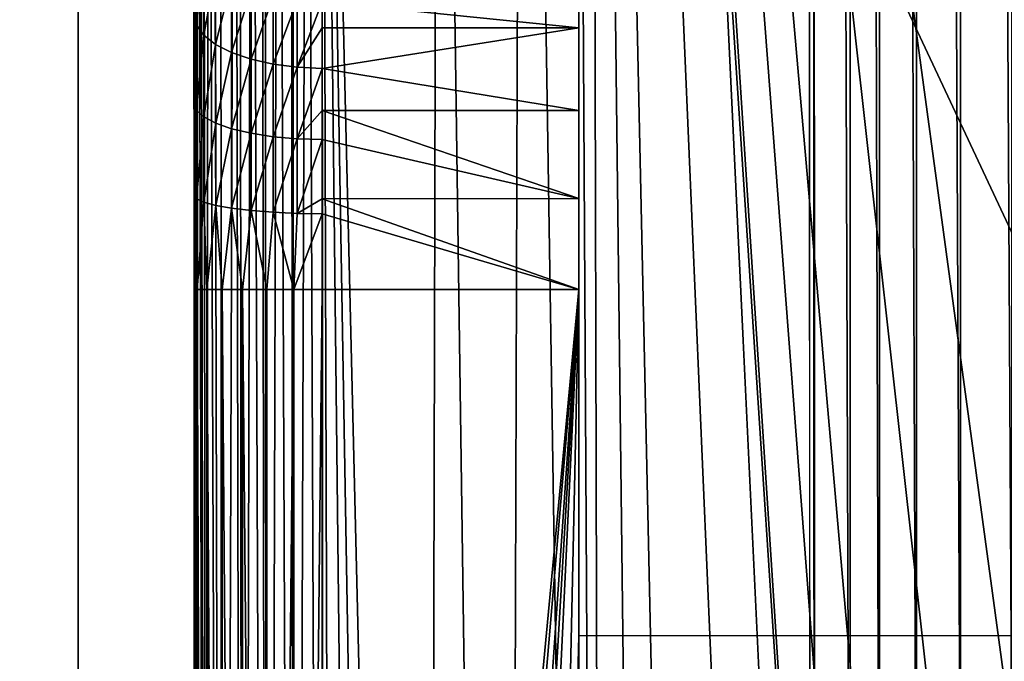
# Model space of a CAD drawing. Header units: metres. Extents: x -206 to 75, y -104 to 104.
# Tile 612 of 656: x -65.96 to -58.28, y -36.31 to -31.31. Entities that reach past the tile are written whole.
import ezdxf

# ---------------------------------------------------------------- set-up
doc = ezdxf.new("R2010")
doc.units = ezdxf.units.M
doc.layers.add('solid_01_1-CONSUMER_THERM_B_125288', color=7, linetype='CONTINUOUS')

msp = doc.modelspace()

# ---------------------------------------------------------------- linework, layer by layer
at = {"layer": 'solid_01_1-CONSUMER_THERM_B_125288'}
for points in [[(-93.358711, -67.339516), (-65.514557, 74.985474), (-65.493088, -75.014526)], [(-93.358711, -67.339516), (-93.257065, -66.795311), (-65.514557, 74.985474)], [(-93.276108, 66.204689), (-65.514557, 74.985474), (-93.257141, -66.241692)], [(-93.257065, -66.795311), (-93.257141, -66.241692), (-65.514557, 74.985474)], [(-71.214859, 44.659821, 1.5), (-65.493088, -75.014526, 1.5), (-65.514557, 74.985474, 1.5)], [(-37.64893, 67.310463), (-65.493088, -75.014526), (-65.514557, 74.985474)], [(-59.792786, -44.688873, 1.5), (-65.514557, 74.985474, 1.5), (-65.493088, -75.014526, 1.5)], [(-59.792786, -44.688873, 1.5), (-59.805614, 44.660637, 1.5), (-65.514557, 74.985474, 1.5)], [(-37.64893, 67.310463), (-37.75058, 66.766258), (-65.493088, -75.014526)], [(-37.75058, 66.766258), (-37.7505, 66.212639), (-65.493088, -75.014526)], [(-37.7505, 66.212639), (-37.731541, -66.233742), (-65.493088, -75.014526)], [(-71.202034, -44.689686, 1.5), (-65.493088, -75.014526, 1.5), (-71.214859, 44.659821, 1.5)], [(-59.755592, -42.733746, 1.5), (-59.767769, 42.705647, 1.5), (-59.805614, 44.660637, 1.5)], [(-59.792786, -44.688873, 1.5), (-59.755592, -42.733746, 1.5), (-59.805614, 44.660637, 1.5)], [(-59.477604, -40.79953, 1.5), (-59.489159, 40.77161, 1.5), (-59.767769, 42.705647, 1.5)], [(-59.755592, -42.733746, 1.5), (-59.477604, -40.79953, 1.5), (-59.767769, 42.705647, 1.5)], [(-59.249336, -39.848335, 1.5), (-59.260582, 39.820492, 1.5), (-59.489159, 40.77161, 1.5)], [(-59.477604, -40.79953, 1.5), (-59.249336, -39.848335, 1.5), (-59.489159, 40.77161, 1.5)], [(-58.962337, -38.912071, 1.5), (-58.973278, 38.884315, 1.5), (-59.260582, 39.820492, 1.5)], [(-59.249336, -39.848335, 1.5), (-58.962337, -38.912071, 1.5), (-59.260582, 39.820492, 1.5)], [(-58.617794, -37.99506, 1.5), (-58.628448, 37.967438, 1.5), (-58.973278, 38.884315, 1.5)], [(-58.962337, -38.912071, 1.5), (-58.617794, -37.99506, 1.5), (-58.973278, 38.884315, 1.5)], [(-58.217484, -37.101894, 1.5), (-58.227875, 37.074448, 1.5), (-58.628448, 37.967438, 1.5)], [(-58.617794, -37.99506, 1.5), (-58.217484, -37.101894, 1.5), (-58.628448, 37.967438, 1.5)], [(-46.600048, -0.011819, 75.400002), (-61.643398, -11.646079, 75.400002), (-54.590946, -63.612965, 75.400002)], [(-61.643398, -11.646079, 75.400002), (-55.862225, -63.522903, 75.400002), (-54.590946, -63.612965, 75.400002)], [(-61.643398, -11.646079, 75.400002), (-57.11824, -63.251205, 75.400002), (-55.862225, -63.522903, 75.400002)], [(-61.643398, -11.646079, 75.400002), (-57.729843, -63.048328, 75.400002), (-57.11824, -63.251205, 75.400002)], [(-61.643398, -11.646079, 75.400002), (-58.325039, -62.802357, 75.400002), (-57.729843, -63.048328, 75.400002)], [(-61.643398, -11.646079, 75.400002), (-61.510895, -14.263934, 75.400002), (-58.325039, -62.802357, 75.400002)], [(-61.510895, -14.263934, 75.400002), (-61.642647, -16.88183, 75.400002), (-61.394062, -60.506603, 75.400002)], [(-61.510895, -14.263934, 75.400002), (-59.453854, -62.186905, 75.400002), (-58.325039, -62.802357, 75.400002)], [(-61.510895, -14.263934, 75.400002), (-60.483925, -61.416485, 75.400002), (-59.453854, -62.186905, 75.400002)], [(-61.510895, -14.263934, 75.400002), (-60.955276, -60.977833, 75.400002), (-60.483925, -61.416485, 75.400002)], [(-61.510895, -14.263934, 75.400002), (-61.394062, -60.506603, 75.400002), (-60.955276, -60.977833, 75.400002)], [(-61.642647, -16.88183, 75.400002), (-62.037319, -19.473166, 75.400002), (-61.394062, -60.506603, 75.400002)], [(-62.037319, -19.473166, 75.400002), (-62.690903, -22.011599, 75.400002), (-62.16478, -59.476757, 75.400002)], [(-62.037319, -19.473166, 75.400002), (-62.16478, -59.476757, 75.400002), (-61.394062, -60.506603, 75.400002)], [(-62.690903, -22.011599, 75.400002), (-63.59655, -24.470831, 75.400002), (-62.780556, -58.348114, 75.400002)], [(-62.690903, -22.011599, 75.400002), (-62.780556, -58.348114, 75.400002), (-62.16478, -59.476757, 75.400002)], [(-64.592232, -54.614395, 70.400002), (-64.592232, -54.614395, 74.400002), (-64.59655, -24.470974, 74.400002)], [(-64.567162, -54.614391, 74.62252), (-64.59655, -24.470974, 74.400002), (-64.592232, -54.614395, 74.400002)], [(-64.595268, -33.414082, 70.400002), (-64.592232, -54.614395, 70.400002), (-64.59655, -24.470974, 74.400002)], [(-64.595375, -32.679001, 70.346748), (-64.595268, -33.414082, 70.400002), (-64.59655, -24.470974, 74.400002)], [(-64.595474, -31.958605, 70.187897), (-64.595375, -32.679001, 70.346748), (-64.59655, -24.470974, 74.400002)], [(-64.595573, -31.268686, 69.926788), (-64.595474, -31.958605, 70.187897), (-64.59655, -24.470974, 74.400002)], [(-64.567162, -54.614391, 74.62252), (-64.593262, -24.470974, 74.480972), (-64.59655, -24.470974, 74.400002)], [(-64.567162, -54.614391, 74.62252), (-64.584175, -24.470972, 74.556831), (-64.593262, -24.470974, 74.480972)], [(-64.567162, -54.614391, 74.62252), (-64.577148, -24.470972, 74.596024), (-64.584175, -24.470972, 74.556831)], [(-64.567162, -54.614391, 74.62252), (-64.569618, -24.47097, 74.630493), (-64.577148, -24.470972, 74.596024)], [(-64.493103, -54.61438, 74.834084), (-64.549278, -24.470968, 74.703812), (-64.569618, -24.47097, 74.630493)], [(-64.567162, -54.614391, 74.62252), (-64.493103, -54.61438, 74.834084), (-64.569618, -24.47097, 74.630493)], [(-64.493103, -54.61438, 74.834084), (-64.522415, -24.470964, 74.77784), (-64.549278, -24.470968, 74.703812)], [(-64.493103, -54.61438, 74.834084), (-64.488045, -24.470959, 74.85302), (-64.522415, -24.470964, 74.77784)], [(-64.493103, -54.61438, 74.834084), (-64.373787, -54.614365, 75.023842), (-64.488045, -24.470959, 74.85302)], [(-64.373787, -54.614365, 75.023842), (-64.447258, -24.470953, 74.925644), (-64.488045, -24.470959, 74.85302)], [(-64.373787, -54.614365, 75.023842), (-64.389732, -24.470945, 75.00898), (-64.447258, -24.470953, 74.925644)], [(-64.373787, -54.614365, 75.023842), (-64.275551, -24.470928, 75.13414), (-64.389732, -24.470945, 75.00898)], [(-64.373787, -54.614365, 75.023842), (-64.215195, -54.614342, 75.182251), (-64.275551, -24.470928, 75.13414)], [(-64.215195, -54.614342, 75.182251), (-64.237907, -24.470922, 75.167236), (-64.275551, -24.470928, 75.13414)], [(-64.215195, -54.614342, 75.182251), (-64.144478, -24.470909, 75.236526), (-64.237907, -24.470922, 75.167236)], [(-64.215195, -54.614342, 75.182251), (-64.025307, -54.614315, 75.301361), (-64.144478, -24.470909, 75.236526)], [(-64.025307, -54.614315, 75.301361), (-64.068619, -24.4709, 75.281563), (-64.144478, -24.470909, 75.236526)], [(-64.025307, -54.614315, 75.301361), (-64.043701, -24.470896, 75.294456), (-64.068619, -24.4709, 75.281563)], [(-64.025307, -54.614315, 75.301361), (-63.937149, -24.470881, 75.34021), (-64.043701, -24.470896, 75.294456)], [(-64.025307, -54.614315, 75.301361), (-63.81366, -54.614285, 75.375175), (-63.937149, -24.470881, 75.34021)], [(-63.81366, -54.614285, 75.375175), (-63.838516, -24.470865, 75.370285), (-63.937149, -24.470881, 75.34021)], [(-63.81366, -54.614285, 75.375175), (-63.826183, -24.470865, 75.373276), (-63.838516, -24.470865, 75.370285)], [(-63.81366, -54.614285, 75.375175), (-63.712189, -24.470848, 75.393288), (-63.826183, -24.470865, 75.373276)], [(-63.81366, -54.614285, 75.375175), (-63.592232, -54.614254, 75.400002), (-63.712189, -24.470848, 75.393288)], [(-63.712189, -24.470848, 75.393288), (-63.592232, -54.614254, 75.400002), (-63.59655, -24.470831, 75.400002)], [(-63.59655, -24.470831, 75.400002), (-63.026695, -57.752991, 75.400002), (-62.780556, -58.348114, 75.400002)], [(-63.59655, -24.470831, 75.400002), (-63.229748, -57.141449, 75.400002), (-63.026695, -57.752991, 75.400002)], [(-63.59655, -24.470831, 75.400002), (-63.501808, -55.885509, 75.400002), (-63.229748, -57.141449, 75.400002)], [(-63.59655, -24.470831, 75.400002), (-63.592232, -54.614254, 75.400002), (-63.501808, -55.885509, 75.400002)], [(-61.594883, -36.113968, 72.400002), (-61.596363, -25.763968, 69.400002), (-61.596363, -25.763968, 72.400002)], [(-61.595642, -30.790644, 68.451164), (-61.596363, -25.763968, 69.400002), (-61.594883, -36.113968, 72.400002)], [(-56.744881, -36.113274, 72.400002), (-61.596363, -25.763968, 72.400002), (-58.729095, -28.268202, 72.400002)], [(-56.744881, -36.113274, 72.400002), (-61.594883, -36.113968, 72.400002), (-61.596363, -25.763968, 72.400002)], [(-56.744881, -36.113274, 72.400002), (-58.729095, -28.268202, 72.400002), (-58.125343, -28.691523, 72.400002)], [(-64.576439, -30.730364, 69.405586), (-64.576347, -31.35075, 69.749809), (-64.595573, -31.268686, 69.926788)], [(-64.576439, -30.730364, 69.405586), (-64.519516, -30.832996, 69.248558), (-64.576347, -31.35075, 69.749809)], [(-63.595589, -31.170628, 68.731842), (-61.595642, -30.790644, 68.451164), (-61.595558, -31.37414, 68.856735)], [(-61.595558, -31.37414, 68.856735), (-61.595642, -30.790644, 68.451164), (-61.594883, -36.113968, 72.400002)], [(-64.519516, -30.832996, 69.248558), (-64.519432, -31.429655, 69.57962), (-64.576347, -31.35075, 69.749809)], [(-64.519516, -30.832996, 69.248558), (-64.427094, -30.927578, 69.103851), (-64.519432, -31.429655, 69.57962)], [(-64.427094, -30.927578, 69.103851), (-64.42701, -31.502369, 69.422775), (-64.519432, -31.429655, 69.57962)], [(-64.427094, -30.927578, 69.103851), (-64.302719, -31.010473, 68.977005), (-64.42701, -31.502369, 69.422775)], [(-64.302719, -31.010473, 68.977005), (-64.302643, -31.566097, 69.285301), (-64.42701, -31.502369, 69.422775)], [(-64.302719, -31.010473, 68.977005), (-64.151169, -31.078497, 68.87291), (-64.302643, -31.566097, 69.285301)], [(-64.151169, -31.078497, 68.87291), (-64.151093, -31.618391, 69.172478), (-64.302643, -31.566097, 69.285301)], [(-64.151169, -31.078497, 68.87291), (-63.978279, -31.129034, 68.795563), (-64.151093, -31.618391, 69.172478)], [(-63.978279, -31.129034, 68.795563), (-63.978203, -31.65724, 69.088638), (-64.151093, -31.618391, 69.172478)], [(-63.978279, -31.129034, 68.795563), (-63.79068, -31.160143, 68.747932), (-63.978203, -31.65724, 69.088638)], [(-63.79068, -31.160143, 68.747932), (-63.790607, -31.681152, 69.037018), (-63.978203, -31.65724, 69.088638)], [(-63.79068, -31.160143, 68.747932), (-63.595589, -31.170628, 68.731842), (-63.790607, -31.681152, 69.037018)], [(-63.595589, -31.170628, 68.731842), (-63.595558, -31.374353, 68.856697), (-63.790607, -31.681152, 69.037018)], [(-63.595589, -31.170628, 68.731842), (-61.595558, -31.37414, 68.856735), (-63.595558, -31.374353, 68.856697)], [(-64.576347, -31.35075, 69.749809), (-64.595474, -31.958605, 70.187897), (-64.595573, -31.268686, 69.926788)], [(-64.576347, -31.35075, 69.749809), (-64.576256, -32.014305, 70.000931), (-64.595474, -31.958605, 70.187897)], [(-64.576347, -31.35075, 69.749809), (-64.519432, -31.429655, 69.57962), (-64.576256, -32.014305, 70.000931)], [(-63.595558, -31.374353, 68.856697), (-63.595516, -31.689207, 69.019585), (-63.790607, -31.681152, 69.037018)], [(-63.595558, -31.374353, 68.856697), (-61.595558, -31.37414, 68.856735), (-63.595516, -31.689207, 69.019585)], [(-63.595516, -31.689207, 69.019585), (-61.595558, -31.37414, 68.856735), (-61.595467, -32.018822, 69.155441)], [(-61.595467, -32.018822, 69.155441), (-61.595558, -31.37414, 68.856735), (-61.594883, -36.113968, 72.400002)], [(-64.519432, -31.429655, 69.57962), (-64.519341, -32.067833, 69.821144), (-64.576256, -32.014305, 70.000931)], [(-64.519432, -31.429655, 69.57962), (-64.42701, -31.502369, 69.422775), (-64.519341, -32.067833, 69.821144)], [(-64.42701, -31.502369, 69.422775), (-64.426926, -32.117161, 69.655441), (-64.519341, -32.067833, 69.821144)], [(-64.42701, -31.502369, 69.422775), (-64.302643, -31.566097, 69.285301), (-64.426926, -32.117161, 69.655441)], [(-64.302643, -31.566097, 69.285301), (-64.302551, -32.160389, 69.510208), (-64.426926, -32.117161, 69.655441)], [(-64.302643, -31.566097, 69.285301), (-64.151093, -31.618391, 69.172478), (-64.302551, -32.160389, 69.510208)], [(-64.151093, -31.618391, 69.172478), (-64.151016, -32.195858, 69.391022), (-64.302551, -32.160389, 69.510208)], [(-64.151093, -31.618391, 69.172478), (-63.978203, -31.65724, 69.088638), (-64.151016, -32.195858, 69.391022)], [(-63.978203, -31.65724, 69.088638), (-63.978123, -32.222202, 69.302452), (-64.151016, -32.195858, 69.391022)], [(-63.978203, -31.65724, 69.088638), (-63.790607, -31.681152, 69.037018), (-63.978123, -32.222202, 69.302452)], [(-63.790607, -31.681152, 69.037018), (-63.790527, -32.238419, 69.24791), (-63.978123, -32.222202, 69.302452)], [(-63.790607, -31.681152, 69.037018), (-63.595516, -31.689207, 69.019585), (-63.790527, -32.238419, 69.24791)], [(-63.595516, -31.689207, 69.019585), (-63.595467, -32.019184, 69.155472), (-63.790527, -32.238419, 69.24791)], [(-63.595516, -31.689207, 69.019585), (-61.595467, -32.018822, 69.155441), (-63.595467, -32.019184, 69.155472)], [(-64.576256, -32.014305, 70.000931), (-64.595375, -32.679001, 70.346748), (-64.595474, -31.958605, 70.187897)], [(-64.576256, -32.014305, 70.000931), (-64.576157, -32.70715, 70.153702), (-64.595375, -32.679001, 70.346748)], [(-64.576256, -32.014305, 70.000931), (-64.519341, -32.067833, 69.821144), (-64.576157, -32.70715, 70.153702)], [(-63.595467, -32.019184, 69.155472), (-63.595436, -32.243874, 69.2295), (-63.790527, -32.238419, 69.24791)], [(-63.595467, -32.019184, 69.155472), (-61.595467, -32.018822, 69.155441), (-61.595371, -32.705475, 69.338379)], [(-63.595467, -32.019184, 69.155472), (-61.595371, -32.705475, 69.338379), (-63.595436, -32.243874, 69.2295)], [(-61.595371, -32.705475, 69.338379), (-61.595467, -32.018822, 69.155441), (-61.594883, -36.113968, 72.400002)], [(-64.519341, -32.067833, 69.821144), (-64.519241, -32.73418, 69.968063), (-64.576157, -32.70715, 70.153702)], [(-64.519341, -32.067833, 69.821144), (-64.426926, -32.117161, 69.655441), (-64.519241, -32.73418, 69.968063)], [(-64.426926, -32.117161, 69.655441), (-64.426834, -32.759083, 69.796982), (-64.519241, -32.73418, 69.968063)], [(-64.426926, -32.117161, 69.655441), (-64.302551, -32.160389, 69.510208), (-64.426834, -32.759083, 69.796982)], [(-64.302551, -32.160389, 69.510208), (-64.302467, -32.780907, 69.647026), (-64.426834, -32.759083, 69.796982)], [(-64.302551, -32.160389, 69.510208), (-64.151016, -32.195858, 69.391022), (-64.302467, -32.780907, 69.647026)], [(-64.151016, -32.195858, 69.391022), (-64.150925, -32.798809, 69.523964), (-64.302467, -32.780907, 69.647026)], [(-64.151016, -32.195858, 69.391022), (-63.978123, -32.222202, 69.302452), (-64.150925, -32.798809, 69.523964)], [(-63.978123, -32.222202, 69.302452), (-63.978039, -32.812103, 69.432518), (-64.150925, -32.798809, 69.523964)], [(-63.978123, -32.222202, 69.302452), (-63.790527, -32.238419, 69.24791), (-63.978039, -32.812103, 69.432518)], [(-63.790527, -32.238419, 69.24791), (-63.790443, -32.820278, 69.376205), (-63.978039, -32.812103, 69.432518)], [(-63.790527, -32.238419, 69.24791), (-63.595436, -32.243874, 69.2295), (-63.790443, -32.820278, 69.376205)], [(-63.595436, -32.243874, 69.2295), (-63.595371, -32.705925, 69.338402), (-63.790443, -32.820278, 69.376205)], [(-63.595436, -32.243874, 69.2295), (-61.595371, -32.705475, 69.338379), (-63.595371, -32.705925, 69.338402)], [(-64.576157, -32.70715, 70.153702), (-64.595268, -33.414082, 70.400002), (-64.595375, -32.679001, 70.346748)], [(-64.576157, -32.70715, 70.153702), (-64.570198, -33.414078, 70.177483), (-64.595268, -33.414082, 70.400002)], [(-64.576157, -32.70715, 70.153702), (-64.519241, -32.73418, 69.968063), (-64.570198, -33.414078, 70.177483)], [(-63.595371, -32.705925, 69.338402), (-63.595352, -32.823021, 69.357193), (-63.790443, -32.820278, 69.376205)], [(-63.595371, -32.705925, 69.338402), (-61.595371, -32.705475, 69.338379), (-61.595268, -33.413651, 69.400002)], [(-63.595371, -32.705925, 69.338402), (-61.595268, -33.413651, 69.400002), (-63.595352, -32.823021, 69.357193)], [(-61.595371, -32.705475, 69.338379), (-61.594883, -36.113968, 72.400002), (-61.595268, -33.413651, 69.400002)], [(-64.519241, -32.73418, 69.968063), (-64.496239, -33.414066, 69.966118), (-64.570198, -33.414078, 70.177483)], [(-64.519241, -32.73418, 69.968063), (-64.426834, -32.759083, 69.796982), (-64.496239, -33.414066, 69.966118)], [(-64.426834, -32.759083, 69.796982), (-64.377098, -33.414051, 69.776512), (-64.496239, -33.414066, 69.966118)], [(-64.426834, -32.759083, 69.796982), (-64.302467, -32.780907, 69.647026), (-64.377098, -33.414051, 69.776512)], [(-64.302467, -32.780907, 69.647026), (-64.218758, -33.414028, 69.618172), (-64.377098, -33.414051, 69.776512)], [(-64.302467, -32.780907, 69.647026), (-64.150925, -32.798809, 69.523964), (-64.218758, -33.414028, 69.618172)], [(-64.150925, -32.798809, 69.523964), (-64.029152, -33.414001, 69.499031), (-64.218758, -33.414028, 69.618172)], [(-64.150925, -32.798809, 69.523964), (-63.978039, -32.812103, 69.432518), (-64.029152, -33.414001, 69.499031)], [(-63.978039, -32.812103, 69.432518), (-63.817787, -33.413971, 69.425072), (-64.029152, -33.414001, 69.499031)], [(-63.978039, -32.812103, 69.432518), (-63.790443, -32.820278, 69.376205), (-63.817787, -33.413971, 69.425072)], [(-63.790443, -32.820278, 69.376205), (-63.595352, -32.823021, 69.357193), (-63.817787, -33.413971, 69.425072)], [(-63.595352, -32.823021, 69.357193), (-63.595268, -33.413937, 69.400002), (-63.817787, -33.413971, 69.425072)], [(-63.595352, -32.823021, 69.357193), (-61.595268, -33.413651, 69.400002), (-63.595268, -33.413937, 69.400002)], [(-64.570198, -33.414078, 70.177483), (-64.592232, -54.614395, 70.400002), (-64.595268, -33.414082, 70.400002)], [(-64.570198, -33.414078, 70.177483), (-64.567413, -54.614391, 70.178574), (-64.592232, -54.614395, 70.400002)], [(-64.570198, -33.414078, 70.177483), (-64.496239, -33.414066, 69.966118), (-64.493591, -54.61438, 69.966927)], [(-64.570198, -33.414078, 70.177483), (-64.493591, -54.61438, 69.966927), (-64.567413, -54.614391, 70.178574)], [(-64.496239, -33.414066, 69.966118), (-64.377098, -33.414051, 69.776512), (-64.374481, -54.614365, 69.777039)], [(-64.496239, -33.414066, 69.966118), (-64.374481, -54.614365, 69.777039), (-64.493591, -54.61438, 69.966927)], [(-64.377098, -33.414051, 69.776512), (-64.218758, -33.414028, 69.618172), (-64.216072, -54.614342, 69.618446)], [(-64.377098, -33.414051, 69.776512), (-64.216072, -54.614342, 69.618446), (-64.374481, -54.614365, 69.777039)], [(-64.218758, -33.414028, 69.618172), (-64.029152, -33.414001, 69.499031), (-64.026321, -54.614315, 69.49913)], [(-64.218758, -33.414028, 69.618172), (-64.026321, -54.614315, 69.49913), (-64.216072, -54.614342, 69.618446)], [(-64.029152, -33.414001, 69.499031), (-63.817787, -33.413971, 69.425072), (-64.026321, -54.614315, 69.49913)], [(-63.817787, -33.413971, 69.425072), (-63.814754, -54.614285, 69.425072), (-64.026321, -54.614315, 69.49913)], [(-63.817787, -33.413971, 69.425072), (-63.595268, -33.413937, 69.400002), (-63.814754, -54.614285, 69.425072)], [(-63.814754, -54.614285, 69.425072), (-63.595268, -33.413937, 69.400002), (-63.592232, -54.614254, 69.400002)], [(-63.592232, -54.614254, 69.400002), (-63.595268, -33.413937, 69.400002), (-61.595268, -33.413651, 69.400002)], [(-63.501808, -55.885509, 69.400002), (-63.592232, -54.614254, 69.400002), (-61.595268, -33.413651, 69.400002)], [(-63.229748, -57.141445, 69.400002), (-63.501808, -55.885509, 69.400002), (-61.595268, -33.413651, 69.400002)], [(-63.026699, -57.752991, 69.400002), (-63.229748, -57.141445, 69.400002), (-61.595268, -33.413651, 69.400002)], [(-62.78056, -58.348114, 69.400002), (-63.026699, -57.752991, 69.400002), (-61.595268, -33.413651, 69.400002)], [(-62.16478, -59.476753, 69.400002), (-62.78056, -58.348114, 69.400002), (-61.595268, -33.413651, 69.400002)], [(-62.16478, -59.476753, 69.400002), (-61.595268, -33.413651, 69.400002), (-61.594883, -36.113968, 69.400002)], [(-61.595268, -33.413651, 69.400002), (-61.594883, -36.113968, 72.400002), (-61.594883, -36.113968, 69.400002)], [(-62.16478, -59.476753, 69.400002), (-61.594883, -36.113968, 69.400002), (-61.594666, -37.613968, 69.400002)], [(-61.594666, -37.613968, 69.400002), (-61.594883, -36.113968, 69.400002), (-56.744881, -36.113274, 67.426552)], [(-61.594883, -36.113968, 72.400002), (-56.744881, -36.113274, 67.426552), (-61.594883, -36.113968, 69.400002)], [(-56.744881, -36.113274, 72.400002), (-56.744881, -36.113274, 67.426552), (-61.594883, -36.113968, 72.400002)], [(-61.594666, -37.613968, 69.400002), (-47.094883, -36.111889, 63.5), (-47.094666, -37.611889, 63.5)], [(-55.244881, -36.113056, 66.816208), (-47.094883, -36.111889, 63.5), (-61.594666, -37.613968, 69.400002)], [(-55.244881, -36.113056, 66.816208), (-61.594666, -37.613968, 69.400002), (-56.744881, -36.113274, 67.426552)]]:
    msp.add_3dface(points, dxfattribs=at)

doc.saveas('drawing.dxf')
